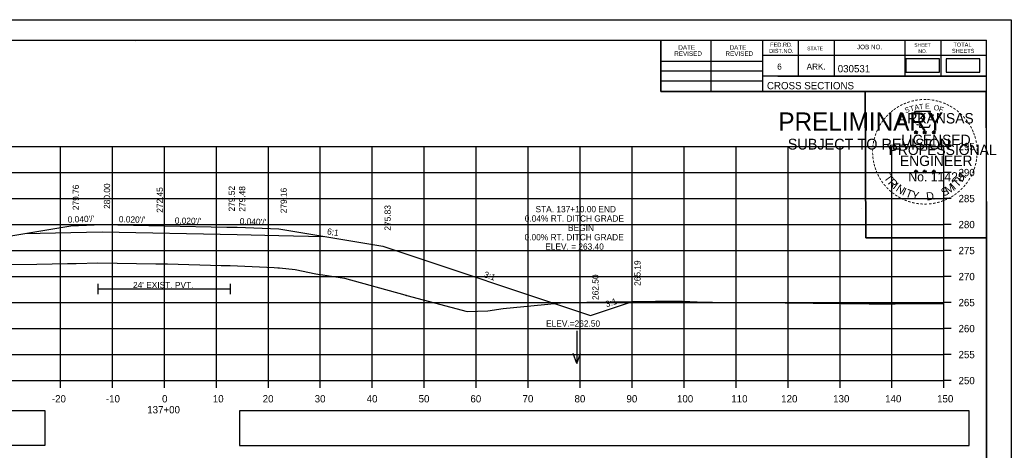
# Model space of a CAD drawing. Extents: x 285 to 4233, y -659 to 3710.
# Drawn here: x 2531.7 to 2722.4, y 2240.2 to 2322.9 of the extents above; entities that cross this region are included whole.
import ezdxf

# ---------------------------------------------------------------- set-up
doc = ezdxf.new("R2010")
doc.units = 0
for name, color, linetype in [('R_Alt Surface', 7, 'Continuous'), ('R_Axis', 7, 'Continuous'), ('R_Axis Annot', 7, 'Continuous'), ('R_Border', 7, 'Continuous'), ('R_Border PE', 7, 'Continuous'), ('R_Border Prem', 7, 'Continuous'), ('R_Exist Surface', 7, 'Continuous'), ('R_Fin Surface', 7, 'Continuous'), ('R_Grid', 7, 'Continuous'), ('R_No Plot', 7, 'Continuous'), ('R_Water', 7, 'Continuous'), ('R_Water Annot', 7, 'Continuous'), ('R_Xsect Elev', 7, 'Continuous'), ('R_Xsect Slope', 7, 'Continuous')]:
    doc.layers.add(name, color=color, linetype=linetype)

msp = doc.modelspace()

# ---------------------------------------------------------------- linework, layer by layer
at = {"layer": 'R_Alt Surface'}
for points in [[(2532.66, 2281.82), (2541.5, 2282), (2547.5, 2282.12), (2547.5, 2282.12), (2573.5, 2281.6), (2581.5, 2281.44), (2590.07, 2281.26)], [(2532.66, 2281.82), (2541.5, 2282), (2547.5, 2282.12), (2547.5, 2282.12), (2573.5, 2281.6), (2581.5, 2281.44), (2590.07, 2281.26)], [(2532.66, 2281.82), (2541.5, 2282), (2547.5, 2282.12), (2547.5, 2282.12), (2573.5, 2281.6), (2581.5, 2281.44), (2590.07, 2281.26)], [(2546.66, 2272.14), (2546.66, 2270.14)], [(2572.16, 2272.14), (2572.16, 2270.14)], [(2546.66, 2271.14), (2572.16, 2271.14)]]:
    msp.add_lwpolyline(points, dxfattribs=at)
at = {"layer": 'R_Axis'}
for p, q in [((2709.5, 2253.53), (2709.5, 2298.53)), ((2710.9, 2298.53), (2709.5, 2298.53)), ((2710.9, 2293.53), (2709.5, 2293.53)), ((2710.9, 2288.53), (2709.5, 2288.53)), ((2710.9, 2283.53), (2709.5, 2283.53)), ((2710.9, 2278.53), (2709.5, 2278.53)), ((2710.9, 2273.53), (2709.5, 2273.53)), ((2710.9, 2268.53), (2709.5, 2268.53)), ((2710.9, 2263.53), (2709.5, 2263.53)), ((2710.9, 2258.53), (2709.5, 2258.53)), ((2409.5, 2253.53), (2709.5, 2253.53)), ((2539.5, 2252.13), (2539.5, 2253.53)), ((2549.5, 2252.13), (2549.5, 2253.53)), ((2559.5, 2252.13), (2559.5, 2253.53)), ((2569.5, 2252.13), (2569.5, 2253.53)), ((2579.5, 2252.13), (2579.5, 2253.53)), ((2589.5, 2252.13), (2589.5, 2253.53)), ((2599.5, 2252.13), (2599.5, 2253.53)), ((2609.5, 2252.13), (2609.5, 2253.53)), ((2619.5, 2252.13), (2619.5, 2253.53)), ((2629.5, 2252.13), (2629.5, 2253.53)), ((2639.5, 2252.13), (2639.5, 2253.53)), ((2649.5, 2252.13), (2649.5, 2253.53)), ((2659.5, 2252.13), (2659.5, 2253.53)), ((2669.5, 2252.13), (2669.5, 2253.53)), ((2679.5, 2252.13), (2679.5, 2253.53)), ((2689.5, 2252.13), (2689.5, 2253.53)), ((2699.5, 2252.13), (2699.5, 2253.53)), ((2709.5, 2252.13), (2709.5, 2253.53)), ((2710.9, 2253.53), (2709.5, 2253.53))]:
    msp.add_line(p, q, dxfattribs=at)
at = {"layer": 'R_Axis Annot'}
for points in [[(2702.18, 2312.85), (2708.64, 2312.85), (2708.64, 2315.41), (2702.18, 2315.41)], [(2709.94, 2312.84), (2716.4, 2312.84), (2716.4, 2315.4), (2709.94, 2315.4)], [(2408.87, 2241.08), (2536.56, 2241.08), (2536.56, 2247.73), (2408.87, 2247.73)], [(2573.96, 2241.05), (2714.32, 2241.05), (2714.32, 2247.7), (2573.96, 2247.7)]]:
    msp.add_lwpolyline(points, close=True, dxfattribs=at)
at = {"layer": 'R_Border'}
for p, q in [((2401.5, 2318.99), (2717.68, 2318.99)), ((2554.02, 2318.73), (2554.02, 2318.73)), ((2554.02, 2318.73), (2554.02, 2318.73)), ((2655.04, 2309.11), (2655.04, 2318.99)), ((2664.72, 2309.11), (2664.72, 2318.99)), ((2674.58, 2318.99), (2674.58, 2309.11)), ((2681.42, 2318.99), (2681.42, 2312.05)), ((2688.36, 2318.99), (2688.36, 2312.05)), ((2701.94, 2318.99), (2701.94, 2312.05)), ((2708.88, 2318.99), (2708.88, 2312.05)), ((2717.68, 2113.53), (2717.68, 2318.99)), ((2717.68, 2316.05), (2674.58, 2316.05)), ((2717.68, 2316.07), (2717.68, 2316.07)), ((2655.04, 2314.97), (2674.58, 2314.97)), ((2655.04, 2313.11), (2674.58, 2313.11)), ((2717.68, 2312.05), (2674.58, 2312.05)), ((2677.54, 2312.05), (2717.68, 2312.05)), ((2655.04, 2311.17), (2674.58, 2311.17)), ((2717.68, 2309.11), (2655.04, 2309.11))]:
    msp.add_line(p, q, dxfattribs=at)
at = {"layer": 'R_Border PE'}
for p, q in [((2703.77, 2301.37), (2704.11, 2301.26)), ((2703.77, 2301.37), (2704.02, 2301.32)), ((2703.77, 2301.37), (2704, 2301.25)), ((2703.9, 2300.96), (2704.11, 2301.26)), ((2703.9, 2300.96), (2704.02, 2301.2)), ((2703.9, 2300.96), (2704.11, 2301.18)), ((2704.11, 2301.62), (2704.07, 2301.37)), ((2704.11, 2301.26), (2704.11, 2301.62)), ((2704.11, 2301.62), (2704.16, 2301.37)), ((2704.46, 2301.37), (2704.11, 2301.26)), ((2704.33, 2300.96), (2704.11, 2301.26)), ((2704.33, 2300.96), (2704.11, 2301.17)), ((2704.46, 2301.37), (2704.18, 2301.32)), ((2704.33, 2300.96), (2704.19, 2301.25)), ((2704.46, 2301.37), (2704.26, 2301.27)), ((2705.44, 2301.37), (2705.78, 2301.26)), ((2705.44, 2301.37), (2705.69, 2301.32)), ((2705.44, 2301.37), (2705.67, 2301.25)), ((2705.57, 2300.96), (2705.78, 2301.26)), ((2705.57, 2300.96), (2705.69, 2301.2)), ((2705.57, 2300.96), (2705.78, 2301.18)), ((2705.78, 2301.62), (2705.74, 2301.37)), ((2705.78, 2301.26), (2705.78, 2301.62)), ((2705.78, 2301.62), (2705.83, 2301.37)), ((2706.13, 2301.37), (2705.78, 2301.26)), ((2706, 2300.96), (2705.78, 2301.26)), ((2706, 2300.96), (2705.78, 2301.17)), ((2706.13, 2301.37), (2705.85, 2301.32)), ((2706, 2300.96), (2705.86, 2301.25)), ((2706.13, 2301.37), (2705.93, 2301.27)), ((2707.2, 2301.36), (2707.55, 2301.24)), ((2707.2, 2301.36), (2707.45, 2301.31)), ((2707.2, 2301.36), (2707.44, 2301.23)), ((2707.33, 2300.95), (2707.55, 2301.24)), ((2707.33, 2300.95), (2707.46, 2301.19)), ((2707.33, 2300.95), (2707.55, 2301.16)), ((2707.55, 2301.61), (2707.51, 2301.36)), ((2707.55, 2301.24), (2707.55, 2301.61)), ((2707.55, 2301.61), (2707.6, 2301.36)), ((2707.9, 2301.36), (2707.55, 2301.24)), ((2707.76, 2300.95), (2707.55, 2301.24)), ((2707.76, 2300.95), (2707.55, 2301.16)), ((2707.9, 2301.36), (2707.61, 2301.31)), ((2707.76, 2300.95), (2707.62, 2301.24)), ((2707.9, 2301.36), (2707.69, 2301.25)), ((2703.76, 2293.79), (2704.11, 2293.68)), ((2703.76, 2293.79), (2704.01, 2293.75)), ((2703.76, 2293.79), (2704, 2293.67)), ((2703.89, 2293.39), (2704.11, 2293.68)), ((2703.89, 2293.39), (2704.02, 2293.63)), ((2703.89, 2293.39), (2704.11, 2293.6)), ((2704.11, 2294.05), (2704.07, 2293.8)), ((2704.11, 2293.68), (2704.11, 2294.05)), ((2704.11, 2294.05), (2704.16, 2293.8)), ((2704.46, 2293.79), (2704.11, 2293.68)), ((2704.32, 2293.39), (2704.11, 2293.68)), ((2704.32, 2293.39), (2704.11, 2293.6)), ((2704.46, 2293.79), (2704.17, 2293.75)), ((2704.32, 2293.39), (2704.19, 2293.68)), ((2704.46, 2293.79), (2704.25, 2293.69)), ((2705.43, 2293.79), (2705.78, 2293.68)), ((2705.43, 2293.79), (2705.68, 2293.75)), ((2705.43, 2293.79), (2705.67, 2293.67)), ((2705.56, 2293.39), (2705.78, 2293.68)), ((2705.56, 2293.39), (2705.69, 2293.63)), ((2705.56, 2293.39), (2705.78, 2293.6)), ((2705.78, 2294.05), (2705.74, 2293.8)), ((2705.78, 2293.68), (2705.78, 2294.05)), ((2705.78, 2294.05), (2705.83, 2293.8)), ((2706.13, 2293.79), (2705.78, 2293.68)), ((2705.99, 2293.39), (2705.78, 2293.68)), ((2705.99, 2293.39), (2705.78, 2293.6)), ((2706.13, 2293.79), (2705.84, 2293.75)), ((2705.99, 2293.39), (2705.86, 2293.68)), ((2706.13, 2293.79), (2705.92, 2293.69)), ((2707.2, 2293.78), (2707.55, 2293.67)), ((2707.2, 2293.78), (2707.45, 2293.74)), ((2707.2, 2293.78), (2707.43, 2293.66)), ((2707.33, 2293.38), (2707.55, 2293.67)), ((2707.33, 2293.38), (2707.46, 2293.62)), ((2707.33, 2293.38), (2707.54, 2293.59)), ((2707.55, 2294.04), (2707.51, 2293.79)), ((2707.76, 2293.38), (2707.54, 2293.59)), ((2707.55, 2293.67), (2707.55, 2294.04)), ((2707.55, 2294.04), (2707.6, 2293.79)), ((2707.89, 2293.78), (2707.55, 2293.67)), ((2707.76, 2293.38), (2707.55, 2293.67)), ((2707.89, 2293.78), (2707.61, 2293.74)), ((2707.76, 2293.38), (2707.62, 2293.67)), ((2707.89, 2293.78), (2707.69, 2293.68))]:
    msp.add_line(p, q, dxfattribs=at)
for points in [[(2703.81, 2305.25), (2704.08, 2304.42)], [(2707.32, 2304.32), (2707.46, 2304.61), (2706.77, 2304.58), (2706.92, 2305.25), (2703.81, 2305.25)], [(2704.3, 2302.82), (2704.3, 2302.74), (2704.86, 2302.72), (2704.81, 2302.24), (2706.68, 2302.24), (2706.88, 2302.78)], [(2704.11, 2301.62), (2704.33, 2300.96), (2703.77, 2301.37), (2704.46, 2301.37), (2703.9, 2300.96), (2704.11, 2301.62)], [(2705.78, 2301.62), (2706, 2300.96), (2705.44, 2301.37), (2706.13, 2301.37), (2705.57, 2300.96), (2705.78, 2301.62)], [(2707.55, 2301.61), (2707.76, 2300.95), (2707.2, 2301.36), (2707.9, 2301.36), (2707.33, 2300.95), (2707.55, 2301.61)], [(2704.11, 2294.05), (2704.32, 2293.39), (2703.76, 2293.79), (2704.46, 2293.79), (2703.89, 2293.39), (2704.11, 2294.05)], [(2705.78, 2294.05), (2705.99, 2293.39), (2705.43, 2293.79), (2706.13, 2293.79), (2705.56, 2293.39), (2705.78, 2294.05)], [(2707.55, 2294.04), (2707.76, 2293.38), (2707.2, 2293.78), (2707.89, 2293.78), (2707.33, 2293.38), (2707.55, 2294.04)]]:
    msp.add_lwpolyline(points, dxfattribs=at)
for centre, radius in [((2704.11, 2301.26), 0.172), ((2704.11, 2301.26), 0.145), ((2704.11, 2301.26), 0.116), ((2704.11, 2301.26), 0.0991), ((2704.11, 2301.26), 0.0747), ((2704.11, 2301.26), 0.0495), ((2704.11, 2301.26), 0.0296), ((2705.78, 2301.26), 0.172), ((2705.78, 2301.26), 0.145), ((2705.78, 2301.26), 0.116), ((2705.78, 2301.26), 0.0991), ((2705.78, 2301.26), 0.0747), ((2705.78, 2301.26), 0.0495), ((2705.78, 2301.26), 0.0296), ((2707.55, 2301.24), 0.172), ((2707.55, 2301.24), 0.145), ((2707.55, 2301.24), 0.116), ((2707.55, 2301.24), 0.0991), ((2707.55, 2301.24), 0.0747), ((2707.55, 2301.24), 0.0495), ((2707.55, 2301.24), 0.0296), ((2704.11, 2293.68), 0.172), ((2704.11, 2293.68), 0.145), ((2704.11, 2293.68), 0.116), ((2704.11, 2293.68), 0.0991), ((2704.11, 2293.68), 0.0747), ((2704.11, 2293.68), 0.0495), ((2704.11, 2293.68), 0.0296), ((2705.78, 2293.68), 0.172), ((2705.78, 2293.68), 0.145), ((2705.78, 2293.68), 0.116), ((2705.78, 2293.68), 0.0991), ((2705.78, 2293.68), 0.0747), ((2705.78, 2293.68), 0.0495), ((2705.78, 2293.68), 0.0296), ((2707.55, 2293.67), 0.172), ((2707.55, 2293.67), 0.145), ((2707.55, 2293.67), 0.116), ((2707.55, 2293.67), 0.0991), ((2707.55, 2293.67), 0.0747), ((2707.55, 2293.67), 0.0495), ((2707.55, 2293.67), 0.0296)]:
    msp.add_circle(centre, radius, dxfattribs=at)
at = {"layer": 'R_Exist Surface'}
msp.add_lwpolyline([(2529.61, 2275.85), (2534.95, 2275.94), (2540.85, 2276.03), (2542.54, 2276.06), (2546.66, 2276.14), (2557.86, 2276), (2560.09, 2275.97), (2570.39, 2275.68), (2572.16, 2275.63), (2580.6, 2275.24), (2581.35, 2275.21), (2581.66, 2275.18), (2584.64, 2274.86), (2588.63, 2274.04), (2588.99, 2273.97), (2589.95, 2273.83), (2594.18, 2273.21), (2605.74, 2270.01), (2605.86, 2269.98), (2605.99, 2269.94), (2606.08, 2269.92), (2606.11, 2269.89), (2606.15, 2269.89), (2617.76, 2266.79), (2621.7, 2266.94), (2624.68, 2267.36), (2632.62, 2268.17), (2636.34, 2268.53), (2654, 2268.79), (2659.2, 2268.81), (2662.02, 2268.7), (2667.99, 2268.55), (2678.92, 2268.45), (2695.12, 2268.29), (2700.1, 2268.31), (2707.78, 2268.35), (2709.5, 2268.34)], dxfattribs=at)
at = {"layer": 'R_Fin Surface'}
msp.add_lwpolyline([(2471.37, 2269.18), (2479.27, 2266.55), (2517.5, 2279.29), (2541.5, 2283.29), (2547.5, 2283.53), (2571.5, 2283.05), (2573.5, 2283.01), (2581.5, 2282.69), (2601.5, 2279.36), (2641.48, 2266.03), (2649.57, 2268.73)], dxfattribs=at)
at = {"layer": 'R_Grid'}
for p, q in [((2409.5, 2298.53), (2709.5, 2298.53)), ((2539.5, 2253.53), (2539.5, 2298.53)), ((2549.5, 2253.53), (2549.5, 2298.53)), ((2559.5, 2253.53), (2559.5, 2298.53)), ((2569.5, 2253.53), (2569.5, 2298.53)), ((2579.5, 2253.53), (2579.5, 2298.53)), ((2589.5, 2253.53), (2589.5, 2298.53)), ((2599.5, 2253.53), (2599.5, 2298.53)), ((2609.5, 2253.53), (2609.5, 2298.53)), ((2619.5, 2253.53), (2619.5, 2298.53)), ((2629.5, 2253.53), (2629.5, 2298.53)), ((2639.5, 2253.53), (2639.5, 2298.53)), ((2649.5, 2253.53), (2649.5, 2298.53)), ((2659.5, 2253.53), (2659.5, 2298.53)), ((2669.5, 2253.53), (2669.5, 2298.53)), ((2679.5, 2253.53), (2679.5, 2298.53)), ((2689.5, 2253.53), (2689.5, 2298.53)), ((2699.5, 2253.53), (2699.5, 2298.53)), ((2709.5, 2253.53), (2709.5, 2298.53)), ((2409.5, 2293.53), (2709.5, 2293.53)), ((2409.5, 2288.53), (2709.5, 2288.53)), ((2409.5, 2283.53), (2709.5, 2283.53)), ((2409.5, 2278.53), (2709.5, 2278.53)), ((2409.5, 2273.53), (2709.5, 2273.53)), ((2409.5, 2268.53), (2709.5, 2268.53)), ((2409.5, 2263.53), (2709.5, 2263.53)), ((2409.5, 2258.53), (2709.5, 2258.53)), ((2409.5, 2253.53), (2709.5, 2253.53))]:
    msp.add_line(p, q, dxfattribs=at)
at = {"layer": 'R_No Plot'}
for p, q in [((2389.1, 2322.89), (2722.43, 2322.89)), ((2693.72, 2286.66), (2693.72, 2286.66))]:
    msp.add_line(p, q, dxfattribs=at)
for points in [[(2389.09, 2322.89), (2722.43, 2322.89), (2722.43, 2109.55), (2389.09, 2109.55)], [(2635.42, 2318.99), (2655.04, 2318.99), (2655.04, 2309.11), (2671.15, 2309.11), (2694.35, 2309.11), (2694.47, 2280.96), (2717.68, 2280.96), (2717.68, 2113.53), (2401.5, 2113.53), (2401.5, 2318.99)], [(2694.35, 2309.11), (2717.56, 2309.11), (2717.68, 2280.96), (2694.47, 2280.96)]]:
    msp.add_lwpolyline(points, close=True, dxfattribs=at)
at = {"layer": 'R_Water Annot'}
for p, q in [((2638.85, 2263.08), (2638.85, 2256.8)), ((2638.85, 2256.8), (2638.15, 2258.72)), ((2638.85, 2256.8), (2639.55, 2258.72))]:
    msp.add_line(p, q, dxfattribs=at)
at = {"layer": 'R_Xsect Elev'}
msp.add_line((2559.5, 2275.98), (2559.5, 2291.69), dxfattribs=at)

# ---------------------------------------------------------------- texts
at = {"layer": 'R_Axis Annot'}
for s, p in [('295', (2712.3, 2297.83)), ('290', (2712.3, 2292.83)), ('285', (2712.3, 2287.83)), ('280', (2712.3, 2282.83)), ('275', (2712.3, 2277.83)), ('270', (2712.3, 2272.83)), ('265', (2712.3, 2267.83)), ('260', (2712.3, 2262.83)), ('255', (2712.3, 2257.83)), ('250', (2712.3, 2252.83)), ('-20', (2537.84, 2249.33)), ('-10', (2548.24, 2249.33)), ('0', (2559.04, 2249.33)), ('10', (2568.81, 2249.33)), ('20', (2578.41, 2249.33)), ('30', (2588.41, 2249.33)), ('40', (2598.41, 2249.33)), ('50', (2608.41, 2249.33)), ('60', (2618.38, 2249.33)), ('70', (2628.41, 2249.33)), ('80', (2638.41, 2249.33)), ('90', (2648.41, 2249.33)), ('100', (2658.13, 2249.33)), ('110', (2668.58, 2249.33)), ('120', (2678.18, 2249.33)), ('130', (2688.18, 2249.33)), ('140', (2698.18, 2249.33)), ('150', (2708.18, 2249.33)), ('137+00', (2556.19, 2247.23))]:
    msp.add_text(s, height=1.4, dxfattribs=at).set_placement(p)
at = {"layer": 'R_Border'}
for s, height, p in [('DATE', 0.879, (2658.38, 2317.13)), ('DATE', 0.879, (2668.24, 2317.13)), ('FED.RD.', 0.782, (2676.06, 2317.71)), ('STATE', 0.684, (2683.18, 2317.03)), ('JOB NO.', 0.879, (2692.76, 2317.23)), ('SHEET', 0.684, (2703.8, 2317.71)), ('TOTAL', 0.782, (2711.32, 2317.71)), ('REVISED', 0.879, (2657.6, 2315.95)), ('REVISED', 0.879, (2667.46, 2315.95)), ('DIST.NO.', 0.782, (2675.86, 2316.53)), ('NO.', 0.684, (2704.58, 2316.53)), ('SHEETS', 0.782, (2711.04, 2316.53)), ('6', 1.17, (2677.42, 2313.31)), ('ARK.', 1.172, (2683.08, 2313.31)), ('030531', 1.4, (2689.06, 2312.79)), ('CROSS SECTIONS', 1.4, (2675.44, 2309.54))]:
    msp.add_text(s, height=height, rotation=360, dxfattribs=at).set_placement(p)
at = {"layer": 'R_Border PE'}
for s, height, rotation, p in [('-', 1.6, 34.0636, (2700.69, 2305.42)), ('-', 1.6, 28.7918, (2701.29, 2305.79)), ('-', 1.6, 24.3072, (2701.92, 2306.1)), ('-', 1.6, 19.1761, (2702.55, 2306.37)), ('T', 1, 16.4036, (2703.08, 2305.25)), ('-', 1.6, 13.6301, (2703.3, 2306.61)), ('A', 1, 11.2132, (2703.9, 2305.51)), ('-', 1.6, 10.2193, (2703.98, 2306.78)), ('T', 1, 6.0228, (2704.75, 2305.67)), ('-', 1.6, 5.8968, (2704.71, 2306.89)), ('-', 1.6, 0.1862, (2705.48, 2306.96)), ('E', 1, 0.8323, (2705.86, 2305.78)), ('-', 1.6, 357.743, (2706.21, 2306.94)), ('-', 1.6, 352.1617, (2706.95, 2306.89)), ('O', 1, 350.4515, (2707.46, 2305.57)), ('-', 1.6, 347.2049, (2707.67, 2306.77)), ('-', 1.6, 342.3362, (2708.3, 2306.62)), ('-', 1.6, 337.8551, (2709.04, 2306.4)), ('-', 1.6, 334.1211, (2709.67, 2306.13)), ('-', 1.6, 329.6409, (2710.25, 2305.84)), ('-', 1.6, 48.423, (2698.76, 2303.75)), ('-', 1.6, 42.9622, (2699.2, 2304.23)), ('-', 1.6, 38.9507, (2699.64, 2304.64)), ('-', 1.6, 36.2317, (2700.11, 2305.02)), ('ARKANSAS', 2, 360, (2700.66, 2302.96)), ('S', 1, 21.594, (2702.16, 2304.92)), ('F', 1, 340.0707, (2708.41, 2305.34)), ('-', 1.6, 325.8627, (2710.89, 2305.48)), ('-', 1.6, 320.5297, (2711.5, 2305.06)), ('-', 1.6, 315.5786, (2712.1, 2304.57)), ('-', 1.6, 309.8797, (2712.67, 2304.02)), ('-', 1.6, 58.0706, (2697.61, 2302.17)), ('-', 1.6, 54.2325, (2697.94, 2302.7)), ('-', 1.6, 50.6142, (2698.35, 2303.26)), ('-', 1.6, 306.6522, (2713.2, 2303.42)), ('-', 1.4, 303.6753, (2713.68, 2302.85)), ('-', 1.6, 299.6684, (2714, 2302.24)), ('-', 1.6, 72.3945, (2696.82, 2300.31)), ('-', 1.6, 67.7743, (2697.04, 2300.94)), ('-', 1.6, 62.8713, (2697.3, 2301.55)), ('LICENSED', 2, 360, (2701.26, 2298.81)), ('DWB', 0.01, 360, (2704.1, 2301.25)), ('DWB', 0.01, 360, (2705.77, 2301.25)), ('DWB', 0.01, 360, (2707.54, 2301.24)), ('-', 1.6, 294.6628, (2714.32, 2301.63)), ('-', 1.6, 290.5728, (2714.58, 2301.05)), ('-', 1.6, 285.1233, (2714.82, 2300.47)), ('-', 1.6, 85.1863, (2696.42, 2298.2)), ('-', 1.6, 81.2013, (2696.49, 2298.89)), ('-', 1.6, 75.461, (2696.63, 2299.6)), ('PROFESSIONAL', 2, 360, (2698.83, 2296.9)), ('-', 1.6, 280.5493, (2715.02, 2299.73)), ('-', 1.6, 276.5962, (2715.18, 2298.96)), ('-', 1.6, 94.1959, (2696.43, 2296.77)), ('-', 1.6, 89.0622, (2696.39, 2297.49)), ('ENGINEER', 2, 360, (2701.02, 2294.78)), ('-', 1.6, 263.5172, (2715.25, 2296.94)), ('-', 1.6, 274.3301, (2715.24, 2298.24)), ('-', 1.6, 269.9407, (2715.27, 2297.61)), ('-', 1.6, 98.9479, (2696.5, 2296.1)), ('-', 1.6, 101.7149, (2696.64, 2295.37)), ('-', 1.6, 105.4578, (2696.8, 2294.77)), ('-', 1.6, 255.7626, (2715.07, 2295.61)), ('-', 1.6, 260.9953, (2715.18, 2296.29)), ('-', 1.6, 109.0874, (2697.01, 2294.14)), ('-', 1.6, 114.0643, (2697.27, 2293.55)), ('-', 1.6, 115.7289, (2697.57, 2292.93)), ('T', 1.54, 306.0406, (2697.87, 2292.52)), ('No. 11425', 1.757, 360, (2702.65, 2291.83)), ('DWB', 0.01, 360, (2704.1, 2293.68)), ('DWB', 0.01, 360, (2705.77, 2293.68)), ('DWB', 0.01, 360, (2707.53, 2293.67)), ('H', 1.54, 54.6088, (2712.99, 2291.56)), ('-', 1.6, 244.6197, (2714.41, 2293.59)), ('-', 1.6, 247.8887, (2714.67, 2294.22)), ('-', 1.6, 252.8681, (2714.89, 2294.89)), ('-', 1.6, 120.4471, (2697.93, 2292.34)), ('-', 1.6, 125.8934, (2698.33, 2291.78)), ('-', 1.6, 130.7181, (2698.79, 2291.23)), ('R', 1.54, 314.005, (2698.63, 2291.47)), ('I', 1.54, 321.9694, (2699.53, 2290.54)), ('N', 1.54, 326.5002, (2700.1, 2290.07)), ('M', 1.54, 32.6563, (2710.26, 2289.29)), ('I', 1.54, 42.1136, (2711.54, 2290.14)), ('T', 1.54, 46.6444, (2712.1, 2290.61)), ('-', 1.6, 231.2538, (2713.18, 2291.62)), ('-', 1.6, 233.8452, (2713.61, 2292.18)), ('-', 1.6, 239.0712, (2714.01, 2292.84)), ('-', 1.6, 134.2238, (2699.31, 2290.69)), ('-', 1.6, 138.9338, (2699.84, 2290.22)), ('-', 1.6, 144.6463, (2700.39, 2289.82)), ('-', 1.6, 148.0898, (2700.95, 2289.44)), ('I', 1.54, 335.3603, (2701.31, 2289.28)), ('T', 1.54, 339.8912, (2701.97, 2288.96)), ('Y', 1.54, 347.8556, (2703.19, 2288.51)), ('D', 1.54, 6.3969, (2706.17, 2288.15)), ('S', 1.54, 26.9312, (2709.42, 2288.88)), ('-', 1.6, 212.2491, (2711.1, 2289.68)), ('-', 1.6, 215.7363, (2711.63, 2290.07)), ('-', 1.6, 221.0851, (2712.18, 2290.54)), ('-', 1.6, 225.7653, (2712.7, 2291.05)), ('-', 1.6, 151.5704, (2701.53, 2289.12)), ('-', 1.6, 154.6002, (2702.05, 2288.87)), ('-', 1.6, 158.5612, (2702.68, 2288.62)), ('-', 1.6, 162.7983, (2703.36, 2288.41)), ('-', 1.6, 167.5555, (2704.08, 2288.24)), ('-', 1.6, 173.1155, (2704.85, 2288.13)), ('-', 1.6, 176.5183, (2705.6, 2288.08)), ('-', 1.6, 181.5918, (2706.34, 2288.1)), ('-', 1.6, 185.8167, (2707.15, 2288.17)), ('-', 1.6, 191.2858, (2707.89, 2288.31)), ('.', 1.54, 13.7642, (2707.36, 2288.28)), ('-', 1.6, 195.4743, (2708.62, 2288.5)), ('-', 1.6, 200.7184, (2709.29, 2288.75)), ('-', 1.6, 204.2516, (2709.91, 2289.02)), ('-', 1.6, 207.3568, (2710.54, 2289.34))]:
    msp.add_text(s, height=height, rotation=rotation, dxfattribs=at).set_placement(p)
at = {"layer": 'R_Border Prem'}
for s, height, p in [('PRELIMINARY', 3.5, (2677.63, 2301.58)), ('DWB', 0.01, (2678.38, 2303.42)), ('SUBJECT TO REVISION', 2.0751, (2679.44, 2297.95))]:
    msp.add_text(s, height=height, rotation=360, dxfattribs=at).set_placement(p)
at = {"layer": 'R_Water'}
msp.add_text("24' EXIST. PVT.", height=1.2, dxfattribs=at).set_placement((2553.45, 2271.3))
at = {"layer": 'R_Xsect Elev'}
for s, p in [('279.76', (2543.05, 2286.29)), ('280.00', (2549.05, 2286.53)), ('272.45', (2559.2, 2285.8)), ('279.52', (2573.05, 2286.05)), ('279.48', (2575.05, 2286.01)), ('279.16', (2583.05, 2285.69)), ('275.83', (2603.05, 2282.36)), ('265.19', (2651.12, 2271.73)), ('262.50', (2643.03, 2269.03))]:
    msp.add_text(s, height=1.2, rotation=90, dxfattribs=at).set_placement(p)
for s, p in [('0.04% RT. DITCH GRADE', (2628.84, 2284.09)), ('STA. 137+10.00 END', (2630.91, 2285.89)), ('BEGIN', (2637.16, 2282.29)), ('0.00% RT. DITCH GRADE', (2628.8, 2280.49)), ('ELEV. = 263.40', (2632.77, 2278.69)), ('ELEV.=262.50', (2632.94, 2263.89))]:
    msp.add_text(s, height=1.2, dxfattribs=at).set_placement(p)
at = {"layer": 'R_Xsect Slope'}
for s, rotation, p in [("0.040'/'", 2.2906, (2540.92, 2283.87)), ("0.020'/'", 358.8542, (2550.72, 2283.96)), ("0.020'/'", 358.8542, (2561.48, 2283.7)), ("0.040'/'", 357.7094, (2573.97, 2283.59)), ('6:1', 350.5377, (2590.73, 2281.66)), ('3:1', 341.5651, (2620.86, 2273.43)), ('3:1', 18.4349, (2644.58, 2267.59))]:
    msp.add_text(s, height=1.2, rotation=rotation, dxfattribs=at).set_placement(p)

doc.saveas('drawing.dxf')
